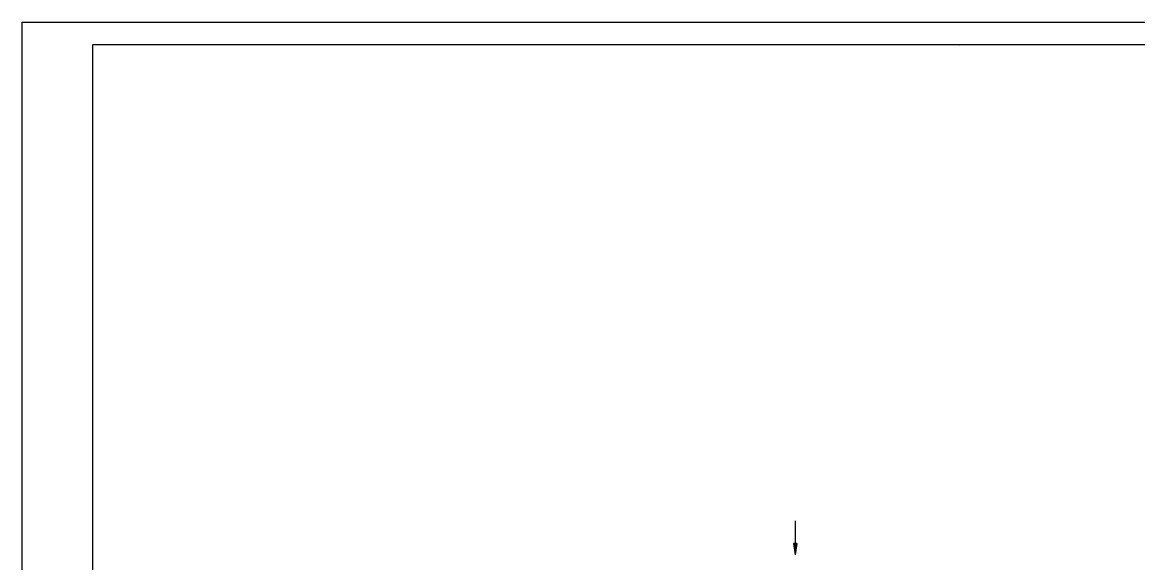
# Model space of a CAD drawing. Extents: x 1386544 to 1388153, y 379785 to 390999.
# Drawn here: x 1387196.1 to 1387392.4, y 381555.5 to 381650.5 of the extents above; entities that cross this region are included whole.
import ezdxf

# ---------------------------------------------------------------- set-up
doc = ezdxf.new("R2010")
doc.units = 0
for name, color, linetype in [('R_Border', 7, 'Continuous'), ('R_No Plot', 7, 'Continuous'), ('R_Water', 7, 'Continuous')]:
    doc.layers.add(name, color=color, linetype=linetype)

msp = doc.modelspace()

# ---------------------------------------------------------------- linework, layer by layer
at = {"layer": 'R_Border'}
for p, q in [((1387208.51, 381646.65), (1387524.69, 381646.65)), ((1387208.51, 381441.19), (1387208.51, 381646.65)), ((1387361.03, 381646.39), (1387361.03, 381646.39)), ((1387361.03, 381646.39), (1387361.03, 381646.39))]:
    msp.add_line(p, q, dxfattribs=at)
at = {"layer": 'R_No Plot'}
msp.add_line((1387196.11, 381650.54), (1387529.45, 381650.54), dxfattribs=at)
for points in [[(1387196.11, 381650.54), (1387529.45, 381650.54), (1387529.45, 381437.21), (1387196.11, 381437.21)], [(1387442.43, 381646.65), (1387462.05, 381646.65), (1387462.05, 381636.77), (1387478.17, 381636.77), (1387501.37, 381636.77), (1387501.37, 381612.44), (1387524.69, 381612.44), (1387524.69, 381441.19), (1387208.51, 381441.19), (1387208.51, 381646.65)]]:
    msp.add_lwpolyline(points, close=True, dxfattribs=at)
at = {"layer": 'R_Water'}
for p, q in [((1387332.07, 381562.86), (1387332.07, 381556.86)), ((1387331.77, 381558.86), (1387332.07, 381556.86)), ((1387332.37, 381558.86), (1387331.77, 381558.86)), ((1387331.77, 381558.86), (1387332.07, 381556.86)), ((1387332.37, 381558.86), (1387331.77, 381558.86)), ((1387331.82, 381558.86), (1387332.07, 381557.19)), ((1387331.82, 381558.86), (1387332.07, 381557.19)), ((1387331.87, 381558.86), (1387332.07, 381557.54)), ((1387331.87, 381558.86), (1387332.07, 381557.54)), ((1387331.92, 381558.86), (1387332.07, 381557.87)), ((1387331.92, 381558.86), (1387332.07, 381557.87)), ((1387331.97, 381558.86), (1387332.07, 381558.21)), ((1387331.97, 381558.86), (1387332.07, 381558.21)), ((1387332.02, 381558.86), (1387332.07, 381558.54)), ((1387332.02, 381558.86), (1387332.07, 381558.54)), ((1387332.37, 381558.86), (1387332.07, 381556.86)), ((1387332.17, 381558.86), (1387332.07, 381558.21)), ((1387332.27, 381558.86), (1387332.07, 381557.54)), ((1387332.32, 381558.86), (1387332.07, 381557.19)), ((1387332.22, 381558.86), (1387332.07, 381557.87)), ((1387332.12, 381558.86), (1387332.07, 381558.54)), ((1387332.37, 381558.86), (1387332.07, 381556.86)), ((1387332.17, 381558.86), (1387332.07, 381558.21)), ((1387332.27, 381558.86), (1387332.07, 381557.54)), ((1387332.32, 381558.86), (1387332.07, 381557.19)), ((1387332.22, 381558.86), (1387332.07, 381557.87)), ((1387332.12, 381558.86), (1387332.07, 381558.54))]:
    msp.add_line(p, q, dxfattribs=at)

doc.saveas('drawing.dxf')
